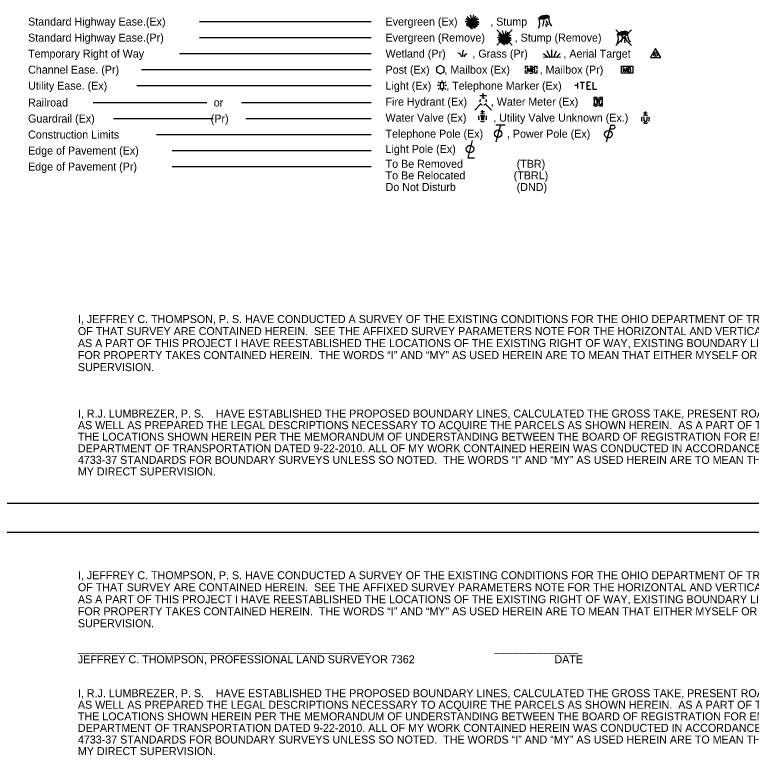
# Model space of a CAD drawing. Extents: x 0 to 39.3, y -3.9 to 22.
# Drawn here: x 10.75 to 23.62, y -3.9 to 9.05 of the extents above; entities that cross this region are included whole.
import ezdxf

# ---------------------------------------------------------------- set-up
doc = ezdxf.new("R2010")
doc.units = 0
for name, color, linetype in [('SH_Border', 7, 'Continuous'), ('SH_Cut_Line', 7, 'Continuous'), ('SH_Data', 7, 'Continuous'), ('SH_Text', 7, 'Continuous')]:
    doc.layers.add(name, color=color, linetype=linetype)

msp = doc.modelspace()

# ---------------------------------------------------------------- linework, layer by layer
at = {"layer": 'SH_Border'}
msp.add_lwpolyline([(1.5, 21.5), (33.5, 21.5), (33.5, 0.5), (1.5, 0.5)], close=True, dxfattribs=at)
at = {"layer": 'SH_Cut_Line'}
msp.add_lwpolyline([(0, 0), (34, 0), (34, 22), (0, 22)], close=True, dxfattribs=at)
at = {"layer": 'SH_Text'}
for p, q in [((18.745, 8.928), (18.634, 8.958)), ((18.745, 8.928), (18.647, 8.985)), ((18.745, 8.928), (18.658, 9.015)), ((18.745, 8.928), (18.714, 9.043)), ((18.745, 8.928), (18.776, 9.045)), ((18.745, 8.928), (18.811, 9.025)), ((18.745, 8.928), (18.836, 8.998)), ((18.745, 8.928), (18.863, 8.968)), ((13.98, 8.928), (16.98, 8.928)), ((18.621, 8.928), (18.745, 8.928)), ((18.745, 8.928), (18.638, 8.889)), ((18.745, 8.928), (18.645, 8.871)), ((18.745, 8.928), (18.647, 8.853)), ((18.745, 8.928), (18.671, 8.841)), ((18.745, 8.928), (18.687, 8.828)), ((18.745, 8.928), (18.703, 8.819)), ((18.745, 8.928), (18.713, 8.807)), ((18.745, 8.928), (18.731, 8.813)), ((18.745, 8.928), (18.858, 8.93)), ((18.745, 8.797), (18.745, 8.928)), ((18.745, 8.928), (18.768, 8.812)), ((18.745, 8.928), (18.793, 8.811)), ((18.745, 8.928), (18.808, 8.833)), ((18.745, 8.928), (18.835, 8.84)), ((18.745, 8.928), (18.84, 8.864)), ((18.745, 8.928), (18.856, 8.879)), ((18.745, 8.928), (18.866, 8.904)), ((20.018, 8.928), (20.018, 8.928)), ((19.175, 8.782), (19.443, 8.515)), ((19.443, 8.782), (19.175, 8.515)), ((19.309, 8.648), (19.199, 8.678)), ((19.309, 8.648), (19.211, 8.706)), ((19.309, 8.648), (19.222, 8.735)), ((19.309, 8.648), (19.278, 8.764)), ((19.309, 8.648), (19.34, 8.766)), ((19.309, 8.648), (19.375, 8.745)), ((19.309, 8.648), (19.4, 8.718)), ((19.309, 8.648), (19.427, 8.688)), ((21.255, 8.787), (21.533, 8.509)), ((21.533, 8.787), (21.255, 8.509)), ((13.98, 8.648), (16.98, 8.648)), ((19.185, 8.648), (19.309, 8.648)), ((19.309, 8.648), (19.202, 8.609)), ((19.309, 8.648), (19.209, 8.591)), ((19.309, 8.648), (19.211, 8.573)), ((19.309, 8.648), (19.235, 8.562)), ((19.309, 8.648), (19.251, 8.548)), ((19.309, 8.648), (19.267, 8.54)), ((19.309, 8.648), (19.277, 8.527)), ((19.309, 8.648), (19.295, 8.533)), ((19.309, 8.648), (19.422, 8.65)), ((19.309, 8.517), (19.309, 8.648)), ((19.309, 8.648), (19.332, 8.532)), ((19.309, 8.648), (19.357, 8.531)), ((19.309, 8.648), (19.372, 8.553)), ((19.309, 8.648), (19.399, 8.56)), ((19.309, 8.648), (19.404, 8.584)), ((19.309, 8.648), (19.42, 8.6)), ((19.309, 8.648), (19.43, 8.624)), ((19.309, 8.648), (19.309, 8.648)), ((21.394, 8.648), (21.394, 8.648)), ((21.394, 8.648), (21.394, 8.648)), ((20.14, 8.308), (20.139, 8.434)), ((20.17, 8.309), (20.219, 8.416)), ((13.625, 8.368), (16.98, 8.368)), ((20.062, 8.307), (19.993, 8.364)), ((19.994, 8.306), (20.287, 8.31)), ((20.11, 8.308), (20.058, 8.414)), ((20.219, 8.309), (20.286, 8.368)), ((12.963, 8.088), (16.98, 8.088)), ((19.752, 8.149), (19.802, 8.149)), ((19.777, 8.088), (19.777, 8.088)), ((21.455, 8.088), (21.455, 8.088)), ((18.218, 7.872), (18.218, 7.899)), ((19.752, 8.027), (19.802, 8.027)), ((12.879, 7.808), (16.98, 7.808)), ((18.165, 7.809), (18.139, 7.809)), ((18.169, 7.857), (18.151, 7.875)), ((18.218, 7.808), (18.218, 7.808)), ((18.284, 7.875), (18.266, 7.857)), ((18.296, 7.809), (18.27, 7.809)), ((20.59, 7.808), (20.54, 7.808)), ((20.59, 7.758), (20.59, 7.858)), ((18.169, 7.76), (18.151, 7.741)), ((18.218, 7.744), (18.218, 7.718)), ((18.284, 7.741), (18.266, 7.76)), ((18.936, 7.588), (18.936, 7.674)), ((12.118, 7.513), (14.104, 7.513)), ((14.714, 7.513), (16.98, 7.513)), ((18.996, 7.631), (18.876, 7.631)), ((18.936, 7.528), (18.936, 7.528)), ((18.936, 7.528), (18.936, 7.528)), ((20.949, 7.528), (20.949, 7.528)), ((18.893, 7.486), (18.789, 7.382)), ((18.926, 7.318), (18.926, 7.382)), ((18.978, 7.486), (19.082, 7.382)), ((18.958, 7.35), (18.895, 7.35)), ((21.804, 7.324), (21.741, 7.324)), ((21.745, 7.265), (21.745, 7.196)), ((21.773, 7.292), (21.773, 7.355)), ((21.8, 7.265), (21.8, 7.196)), ((12.473, 7.233), (14.215, 7.233)), ((14.785, 7.233), (16.98, 7.233)), ((18.926, 7.248), (18.926, 7.248)), ((21.773, 7.222), (21.773, 7.222)), ((19.24, 7.118), (19.159, 6.818)), ((19.32, 7.118), (19.16, 7.118)), ((21.169, 7.118), (21.088, 6.818)), ((21.151, 7.054), (21.211, 7.054)), ((21.169, 7.118), (21.211, 7.118)), ((13.224, 6.953), (16.98, 6.953)), ((13.497, 6.673), (16.98, 6.673)), ((13.497, 6.393), (16.98, 6.393))]:
    msp.add_line(p, q, dxfattribs=at)
for points in [[(21.863, 8.298), (22.043, 8.298), (21.953, 8.459)], [(21.355, 8.149), (21.555, 8.149), (21.555, 8.027), (21.355, 8.027)], [(18.184, 7.758), (18.251, 7.758), (18.251, 7.858), (18.184, 7.858)]]:
    msp.add_lwpolyline(points, close=True, dxfattribs=at)
for points in [[(18.124, 8.051), (18.189, 8.013), (18.254, 8.051), (18.254, 8.126), (18.189, 8.163), (18.124, 8.126), (18.124, 8.051)], [(19.677, 8.101), (19.677, 8.149), (19.726, 8.149)], [(19.726, 8.027), (19.677, 8.027), (19.677, 8.076)], [(19.712, 8.048), (19.712, 8.128), (19.741, 8.048), (19.769, 8.128), (19.769, 8.048)], [(19.828, 8.092), (19.831, 8.095), (19.833, 8.097), (19.835, 8.099), (19.835, 8.1), (19.836, 8.102), (19.837, 8.104), (19.838, 8.109), (19.838, 8.111), (19.838, 8.113), (19.838, 8.117), (19.836, 8.12), (19.835, 8.123), (19.831, 8.125), (19.829, 8.126), (19.828, 8.127), (19.825, 8.128), (19.794, 8.128), (19.794, 8.048), (19.828, 8.048), (19.833, 8.051), (19.836, 8.054), (19.84, 8.059), (19.842, 8.065), (19.842, 8.07), (19.842, 8.074), (19.841, 8.078), (19.838, 8.083), (19.835, 8.087), (19.828, 8.092), (19.794, 8.092)], [(19.828, 8.149), (19.877, 8.149), (19.877, 8.101)], [(19.877, 8.076), (19.877, 8.027), (19.828, 8.027)], [(21.391, 8.048), (21.391, 8.128), (21.419, 8.048), (21.447, 8.128), (21.447, 8.048)], [(21.506, 8.092), (21.51, 8.095), (21.511, 8.097), (21.513, 8.099), (21.513, 8.1), (21.515, 8.102), (21.515, 8.104), (21.516, 8.109), (21.516, 8.111), (21.516, 8.113), (21.516, 8.117), (21.515, 8.12), (21.513, 8.123), (21.51, 8.125), (21.507, 8.126), (21.506, 8.127), (21.503, 8.128), (21.472, 8.128), (21.472, 8.048), (21.506, 8.048), (21.511, 8.051), (21.515, 8.054), (21.518, 8.059), (21.52, 8.065), (21.52, 8.07), (21.52, 8.074), (21.519, 8.078), (21.516, 8.083), (21.513, 8.087), (21.506, 8.092), (21.472, 8.092)], [(20.631, 7.87), (20.709, 7.87)], [(20.67, 7.87), (20.67, 7.745)], [(20.816, 7.87), (20.748, 7.87), (20.748, 7.745), (20.821, 7.745)], [(20.748, 7.808), (20.796, 7.808)], [(20.855, 7.87), (20.855, 7.745), (20.923, 7.745)], [(20.929, 7.603), (20.874, 7.603), (20.874, 7.548)], [(20.916, 7.573), (20.933, 7.483), (20.949, 7.573), (20.966, 7.483), (20.983, 7.573)], [(21.024, 7.548), (21.024, 7.603), (20.969, 7.603)], [(20.874, 7.508), (20.874, 7.453), (20.929, 7.453)], [(20.969, 7.453), (21.024, 7.453), (21.024, 7.508)], [(18.895, 7.289), (18.911, 7.203), (18.926, 7.289), (18.942, 7.203), (18.958, 7.289)], [(18.747, 6.847), (18.668, 6.548), (18.786, 6.548)]]:
    msp.add_lwpolyline(points, dxfattribs=at)
for centre, radius in [((21.953, 8.356), 0.035), ((21.953, 8.356), 0.008), ((20.949, 7.528), 0.0675), ((19.199, 6.968), 0.065), ((21.126, 6.958), 0.065), ((18.707, 6.699), 0.065)]:
    msp.add_circle(centre, radius, dxfattribs=at)
for centre, radius, start, end in [((19.727, 8.911), 0.2, 331.5338, 20.9269), ((19.743, 8.929), 0.253, 340.7938, 3.5481), ((20.344, 9.031), 0.316, 194.9653, 212.1216), ((20.299, 8.985), 0.215, 171.4106, 219.9194), ((20.214, 8.888), 0.182, 178.7926, 197.1224), ((21.102, 8.631), 0.2, 331.5338, 20.9269), ((21.674, 8.705), 0.215, 171.4106, 219.9194), ((21.118, 8.649), 0.253, 340.7938, 3.5481), ((21.589, 8.608), 0.182, 178.7926, 197.1224), ((21.719, 8.751), 0.316, 194.9653, 212.1216), ((18.936, 7.528), 0.06, 140.021, 184.0629), ((18.936, 7.528), 0.06, 68.1395, 112.038), ((18.936, 7.528), 0.06, 356.0165, 39.9889), ((18.936, 7.528), 0.06, 211.8788, 255.8479), ((18.936, 7.528), 0.06, 283.8239, 329.9097), ((18.926, 7.248), 0.07, 150.0184, 209.9816), ((18.926, 7.248), 0.07, 60.0184, 120.0157), ((18.926, 7.248), 0.07, 330.0184, 29.9816), ((21.773, 7.222), 0.07, 150.0184, 209.9816), ((21.773, 7.222), 0.07, 60.0184, 120.0157), ((21.773, 7.222), 0.07, 330.0184, 29.9816), ((18.926, 7.248), 0.07, 239.9843, 299.9816), ((21.773, 7.222), 0.07, 239.9843, 299.9816), ((21.773, 7.209), 0.03, 205.1924, 334.8076), ((21.212, 7.086), 0.0319, 268.8767, 91.1233)]:
    msp.add_arc(centre, radius, start, end, dxfattribs=at)
for centre, major_axis in [((20, 9.004), (0.0868, 0.0187)), ((20, 9.004), (0.0651, 0.0141)), ((20, 9.004), (0.0488, 0.0105)), ((20, 9.004), (0.0275, 0.0059)), ((20, 9.004), (0.0154, 0.0033)), ((21.375, 8.724), (0.0868, 0.0187)), ((21.375, 8.724), (0.0651, 0.0141)), ((21.375, 8.724), (0.0488, 0.0105)), ((21.375, 8.724), (0.0275, 0.0059)), ((21.375, 8.724), (0.0154, 0.0033))]:
    msp.add_ellipse(centre, major_axis=major_axis, ratio=0.36865, dxfattribs=at)
for points in [[(18.581, 8.317), (18.581, 8.364), (18.587, 8.409), (18.596, 8.429)], [(18.494, 8.384), (18.535, 8.366), (18.553, 8.313)], [(18.609, 8.31), (18.62, 8.348), (18.65, 8.372)]]:
    msp.add_spline(points, degree=3, dxfattribs=at)

# ---------------------------------------------------------------- texts
at = {"layer": 'SH_Data'}
for s, p in [('To Be Removed', (17.231, 6.371)), (' (TBR)', (19.471, 6.371)), ('To Be Relocated ', (17.231, 6.169)), ('(TBRL)', (19.471, 6.169)), ('Do Not Disturb', (17.231, 5.966)), (' (DND)', (19.471, 5.966))]:
    msp.add_text(s, height=0.14, dxfattribs=at).set_placement(p)
at = {"layer": 'SH_Text'}
for s, p in [('Standard Highway Ease.(Ex)', (10.98, 8.858)), ('Evergreen (Ex)           , Stump ', (17.23, 8.858)), ('Standard Highway Ease.(Pr)', (10.98, 8.578)), ('Evergreen (Remove)          , Stump (Remove)', (17.23, 8.578)), ('Temporary Right of Way', (10.98, 8.298)), ('Wetland (Pr)         , Grass (Pr)            , Aerial Target    ', (17.23, 8.298)), ('Channel Ease. (Pr)', (10.98, 8.018)), ('Post (Ex)     , Mailbox (Ex)          , Mailbox (Pr)', (17.23, 8.018)), ('Utility Ease. (Ex)', (10.98, 7.738)), ('Light (Ex)     , Telephone Marker (Ex)     ', (17.23, 7.738)), ('Railroad                                                 or', (10.98, 7.443)), ('Fire Hydrant (Ex)        , Water Meter (Ex)', (17.23, 7.458)), ('Guardrail (Ex)                                       (Pr)', (10.98, 7.163)), ('Water Valve (Ex)         , Utility Valve Unknown (Ex.)', (17.23, 7.178)), ('Construction Limits', (10.98, 6.883)), ('Telephone Pole (Ex)        , Power Pole (Ex)', (17.23, 6.898)), ('Edge of Pavement (Ex)', (10.98, 6.603)), ('Light Pole (Ex)     ', (17.23, 6.631)), ('Edge of Pavement (Pr)', (10.98, 6.323)), ('I, JEFFREY C. THOMPSON, P. S. HAVE CONDUCTED A SURVEY OF THE EXISTING CONDITIONS FOR THE OHIO DEPARTMENT OF TRANSPORTATION IN APRIL OF 2020. THE RESULTS', (11.851, 3.656)), ('OF THAT SURVEY ARE CONTAINED HEREIN.  SEE THE AFFIXED SURVEY PARAMETERS NOTE FOR THE HORIZONTAL AND VERTICAL SURVEY PARAMETERS USED FOR THIS PROJECT.', (11.851, 3.446)), ('AS A PART OF THIS PROJECT I HAVE REESTABLISHED THE LOCATIONS OF THE EXISTING RIGHT OF WAY, EXISTING BOUNDARY LINES, AND CENTERLINE OF EXISTING RIGHT OF WAY', (11.851, 3.236)), ('FOR PROPERTY TAKES CONTAINED HEREIN.  THE WORDS “I” AND “MY” AS USED HEREIN ARE TO MEAN THAT EITHER MYSELF OR SOMEONE WORKING UNDER MY DIRECT', (11.851, 3.026)), ('SUPERVISION.', (11.851, 2.816)), ('I, R.J. LUMBREZER, P. S.  ', (11.851, 2.004)), ('HAVE ESTABLISHED THE PROPOSED BOUNDARY LINES, CALCULATED THE GROSS TAKE, PRESENT ROADWAY OCCUPIED (PRO), NET TAKE AND NET RESIDUE;', (14.264, 2.004)), ('AS WELL AS PREPARED THE LEGAL DESCRIPTIONS NECESSARY TO ACQUIRE THE PARCELS AS SHOWN HEREIN.  AS A PART OF THIS WORK, RIGHT OF WAY MONUMENTS WILL BE SET AT', (11.851, 1.801)), ('THE LOCATIONS SHOWN HEREIN PER THE MEMORANDUM OF UNDERSTANDING BETWEEN THE BOARD OF REGISTRATION FOR ENGINEERS AND SURVEYORS AND THE OHIO', (11.851, 1.599)), ('DEPARTMENT OF TRANSPORTATION DATED 9-22-2010. ALL OF MY WORK CONTAINED HEREIN WAS CONDUCTED IN ACCORDANCE WITH THE OHIO ADMINISTRATIVE CODE CHAPTER', (11.851, 1.396)), ('4733-37 STANDARDS FOR BOUNDARY SURVEYS UNLESS SO NOTED.  THE WORDS “I” AND “MY” AS USED HEREIN ARE TO MEAN THAT EITHER MYSELF OR SOMEONE WORKING UNDER', (11.851, 1.194)), ('MY DIRECT SUPERVISION.', (11.851, 0.991)), ('I, JEFFREY C. THOMPSON, P. S. HAVE CONDUCTED A SURVEY OF THE EXISTING CONDITIONS FOR THE OHIO DEPARTMENT OF TRANSPORTATION IN APRIL OF 2020. THE RESULTS', (11.851, -0.824)), ('OF THAT SURVEY ARE CONTAINED HEREIN.  SEE THE AFFIXED SURVEY PARAMETERS NOTE FOR THE HORIZONTAL AND VERTICAL SURVEY PARAMETERS USED FOR THIS PROJECT.', (11.851, -1.034)), ('AS A PART OF THIS PROJECT I HAVE REESTABLISHED THE LOCATIONS OF THE EXISTING RIGHT OF WAY, EXISTING BOUNDARY LINES, AND CENTERLINE OF EXISTING RIGHT OF WAY', (11.851, -1.244)), ('FOR PROPERTY TAKES CONTAINED HEREIN.  THE WORDS “I” AND “MY” AS USED HEREIN ARE TO MEAN THAT EITHER MYSELF OR SOMEONE WORKING UNDER MY DIRECT', (11.851, -1.454)), ('SUPERVISION.', (11.851, -1.664)), ('_________________________________________________                                          ______________                           ', (11.851, -2.084)), ('JEFFREY C. THOMPSON, PROFESSIONAL LAND SURVEYOR 7362                                               DATE', (11.851, -2.294)), ('I, R.J. LUMBREZER, P. S.  ', (11.851, -2.887)), ('HAVE ESTABLISHED THE PROPOSED BOUNDARY LINES, CALCULATED THE GROSS TAKE, PRESENT ROADWAY OCCUPIED (PRO), NET TAKE AND NET RESIDUE;', (14.264, -2.887)), ('AS WELL AS PREPARED THE LEGAL DESCRIPTIONS NECESSARY TO ACQUIRE THE PARCELS AS SHOWN HEREIN.  AS A PART OF THIS WORK, RIGHT OF WAY MONUMENTS WILL BE SET AT', (11.851, -3.089)), ('THE LOCATIONS SHOWN HEREIN PER THE MEMORANDUM OF UNDERSTANDING BETWEEN THE BOARD OF REGISTRATION FOR ENGINEERS AND SURVEYORS AND THE OHIO', (11.851, -3.292)), ('DEPARTMENT OF TRANSPORTATION DATED 9-22-2010. ALL OF MY WORK CONTAINED HEREIN WAS CONDUCTED IN ACCORDANCE WITH THE OHIO ADMINISTRATIVE CODE CHAPTER', (11.851, -3.494)), ('4733-37 STANDARDS FOR BOUNDARY SURVEYS UNLESS SO NOTED.  THE WORDS “I” AND “MY” AS USED HEREIN ARE TO MEAN THAT EITHER MYSELF OR SOMEONE WORKING UNDER', (11.851, -3.697)), ('MY DIRECT SUPERVISION.', (11.851, -3.899))]:
    msp.add_text(s, height=0.14, dxfattribs=at).set_placement(p)

doc.saveas('drawing.dxf')
